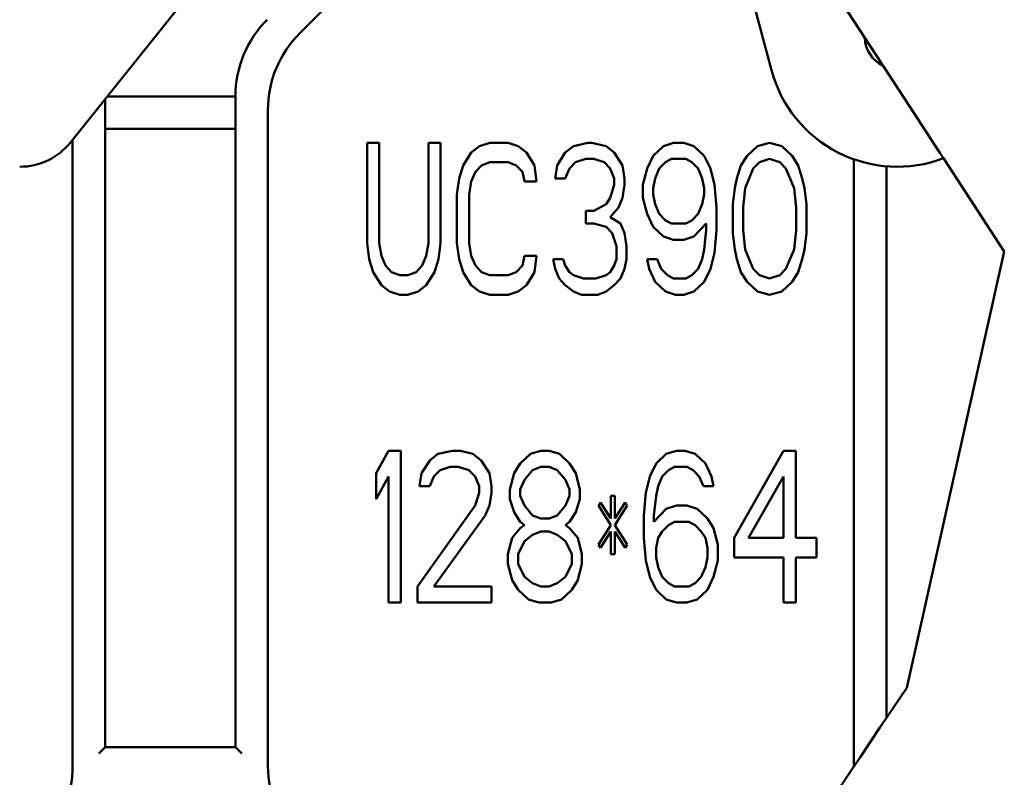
# Model space of a CAD drawing. Header units: millimetres. Extents: x 0 to 14369, y -869 to 2970.
# Tile 429 of 656: x 2639 to 2730, y 2360 to 2429. Entities that reach past the tile are written whole.
import ezdxf

# ---------------------------------------------------------------- set-up
doc = ezdxf.new("R2010")
doc.units = ezdxf.units.MM
doc.header["$LTSCALE"] = 10
doc.layers.add('Bruchlinie (ISO)', color=7, linetype='Continuous', lineweight=50)
doc.layers.add('Sichtbar (ISO)', color=7, linetype='Continuous', lineweight=50)

msp = doc.modelspace()

# ---------------------------------------------------------------- linework, layer by layer
at = {"layer": 'Bruchlinie (ISO)'}
for p, q in [((2710.658, 2437.186), (2716.785, 2427.81)), ((2716.785, 2427.81), (2718.288, 2425.51)), ((2716.785, 2427.81), (2718.288, 2425.51)), ((2718.288, 2425.51), (2718.475, 2425.224)), ((2718.288, 2425.51), (2718.475, 2425.224)), ((2718.475, 2425.224), (2720.846, 2421.596)), ((2720.846, 2421.596), (2723.711, 2417.211)), ((2724.042, 2416.705), (2729.647, 2408.127)), ((2724.042, 2416.705), (2729.647, 2408.127)), ((2729.647, 2408.127), (2720.652, 2367.924)), ((2729.647, 2408.127), (2720.652, 2367.924)), ((2720.652, 2367.924), (2718.783, 2365.135)), ((2720.652, 2367.924), (2718.783, 2365.135)), ((2718.183, 2364.24), (2718.783, 2365.135)), ((2718.183, 2364.24), (2718.783, 2365.135)), ((2718.183, 2364.24), (2716.383, 2361.554)), ((2718.183, 2364.24), (2716.383, 2361.554)), ((2715.802, 2360.687), (2716.383, 2361.554)), ((2715.802, 2360.687), (2716.383, 2361.554)), ((2715.783, 2360.659), (2707.424, 2348.186)), ((2715.783, 2360.659), (2707.424, 2348.186)), ((2715.802, 2360.687), (2715.783, 2360.659)), ((2715.802, 2360.687), (2715.783, 2360.659))]:
    msp.add_line(p, q, dxfattribs=at)
msp.add_rational_spline([(2723.711, 2417.211), (2723.872, 2416.964), (2724.042, 2416.705)], [1.00000000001, 1.0003341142, 1], degree=2, dxfattribs=at)
at = {"layer": 'Sichtbar (ISO)'}
for p, q in [((2643.582, 2418.172), (2666.78, 2447.169)), ((2702.79, 2444.977), (2708.192, 2424.818)), ((2664.712, 2428.231), (2680.854, 2444.373)), ((2680.854, 2444.373), (2664.712, 2428.231)), ((2646.783, 2362.444), (2646.783, 2422.174)), ((2646.783, 2422.174), (2646.783, 2362.444)), ((2658.783, 2422.403), (2646.966, 2422.403)), ((2646.966, 2422.403), (2658.783, 2422.403)), ((2658.783, 2422.403), (2658.783, 2362.444)), ((2658.783, 2362.444), (2658.783, 2422.403)), ((2661.783, 2360.687), (2661.783, 2421.16)), ((2661.783, 2421.16), (2661.783, 2360.687)), ((2646.783, 2419.403), (2658.783, 2419.403)), ((2658.783, 2419.403), (2646.783, 2419.403)), ((2643.783, 2418.424), (2643.783, 2360.687)), ((2643.783, 2418.424), (2643.783, 2360.687)), ((2670.918, 2418.131), (2670.918, 2408.897)), ((2672.048, 2418.131), (2670.918, 2418.131)), ((2670.918, 2408.897), (2670.918, 2418.131)), ((2670.918, 2418.131), (2672.048, 2418.131)), ((2672.048, 2408.897), (2672.048, 2418.131)), ((2672.048, 2418.131), (2672.048, 2408.897)), ((2676.567, 2418.131), (2676.567, 2408.897)), ((2677.697, 2418.131), (2676.567, 2418.131)), ((2676.567, 2408.897), (2676.567, 2418.131)), ((2676.567, 2418.131), (2677.697, 2418.131)), ((2677.697, 2408.897), (2677.697, 2418.131)), ((2677.697, 2418.131), (2677.697, 2408.897)), ((2681.275, 2417.833), (2680.522, 2417.238)), ((2680.522, 2417.238), (2681.275, 2417.833)), ((2682.217, 2418.131), (2681.275, 2417.833)), ((2681.275, 2417.833), (2682.217, 2418.131)), ((2683.912, 2418.131), (2682.217, 2418.131)), ((2682.217, 2418.131), (2683.912, 2418.131)), ((2684.853, 2417.833), (2683.912, 2418.131)), ((2683.912, 2418.131), (2684.853, 2417.833)), ((2685.606, 2417.238), (2684.853, 2417.833)), ((2684.853, 2417.833), (2685.606, 2417.238)), ((2689.938, 2417.833), (2689.184, 2417.238)), ((2689.184, 2417.238), (2689.938, 2417.833)), ((2691.256, 2418.131), (2689.938, 2417.833)), ((2689.938, 2417.833), (2691.256, 2418.131)), ((2691.633, 2418.131), (2691.256, 2418.131)), ((2691.256, 2418.131), (2691.633, 2418.131)), ((2692.951, 2417.833), (2691.633, 2418.131)), ((2691.633, 2418.131), (2692.951, 2417.833)), ((2693.704, 2417.238), (2692.951, 2417.833)), ((2692.951, 2417.833), (2693.704, 2417.238)), ((2698.224, 2417.833), (2697.282, 2416.94)), ((2697.282, 2416.94), (2698.224, 2417.833)), ((2699.165, 2418.131), (2698.224, 2417.833)), ((2698.224, 2417.833), (2699.165, 2418.131)), ((2700.107, 2418.131), (2699.165, 2418.131)), ((2699.165, 2418.131), (2700.107, 2418.131)), ((2701.048, 2417.833), (2700.107, 2418.131)), ((2700.107, 2418.131), (2701.048, 2417.833)), ((2701.99, 2416.94), (2701.048, 2417.833)), ((2701.048, 2417.833), (2701.99, 2416.94)), ((2706.886, 2417.833), (2705.945, 2416.94)), ((2705.945, 2416.94), (2706.886, 2417.833)), ((2708.016, 2418.131), (2706.886, 2417.833)), ((2706.886, 2417.833), (2708.016, 2418.131)), ((2709.146, 2417.833), (2708.016, 2418.131)), ((2708.016, 2418.131), (2709.146, 2417.833)), ((2710.088, 2416.94), (2709.146, 2417.833)), ((2709.146, 2417.833), (2710.088, 2416.94)), ((2680.522, 2417.238), (2679.769, 2416.046)), ((2679.769, 2416.046), (2680.522, 2417.238)), ((2686.36, 2416.046), (2685.606, 2417.238)), ((2685.606, 2417.238), (2686.36, 2416.046)), ((2689.184, 2417.238), (2688.431, 2416.046)), ((2688.431, 2416.046), (2689.184, 2417.238)), ((2690.126, 2416.344), (2691.068, 2416.642)), ((2691.068, 2416.642), (2690.126, 2416.344)), ((2691.068, 2416.642), (2691.821, 2416.642)), ((2691.821, 2416.642), (2691.068, 2416.642)), ((2691.821, 2416.642), (2692.762, 2416.344)), ((2692.762, 2416.344), (2691.821, 2416.642)), ((2694.457, 2416.046), (2693.704, 2417.238)), ((2693.704, 2417.238), (2694.457, 2416.046)), ((2697.282, 2416.94), (2696.717, 2415.748)), ((2696.717, 2415.748), (2697.282, 2416.94)), ((2698.412, 2416.344), (2698.977, 2416.642)), ((2698.977, 2416.642), (2698.412, 2416.344)), ((2698.977, 2416.642), (2700.295, 2416.642)), ((2700.295, 2416.642), (2698.977, 2416.642)), ((2700.295, 2416.642), (2700.86, 2416.344)), ((2700.86, 2416.344), (2700.295, 2416.642)), ((2702.555, 2415.748), (2701.99, 2416.94)), ((2701.99, 2416.94), (2702.555, 2415.748)), ((2705.945, 2416.94), (2705.38, 2416.046)), ((2705.38, 2416.046), (2705.945, 2416.94)), ((2707.074, 2416.344), (2708.016, 2416.642)), ((2708.016, 2416.642), (2707.074, 2416.344)), ((2708.016, 2416.642), (2708.958, 2416.344)), ((2708.958, 2416.344), (2708.016, 2416.642)), ((2710.652, 2416.046), (2710.088, 2416.94)), ((2710.088, 2416.94), (2710.652, 2416.046)), ((2715.783, 2416.61), (2715.783, 2360.687)), ((2715.783, 2360.687), (2715.783, 2416.61)), ((2679.769, 2416.046), (2679.392, 2414.855)), ((2679.392, 2414.855), (2679.769, 2416.046)), ((2680.899, 2415.45), (2681.464, 2416.046)), ((2681.464, 2416.046), (2680.899, 2415.45)), ((2681.464, 2416.046), (2682.217, 2416.344)), ((2682.217, 2416.344), (2681.464, 2416.046)), ((2682.217, 2416.344), (2683.912, 2416.344)), ((2683.912, 2416.344), (2682.217, 2416.344)), ((2683.912, 2416.344), (2684.665, 2416.046)), ((2684.665, 2416.046), (2683.912, 2416.344)), ((2684.665, 2416.046), (2685.23, 2415.45)), ((2685.23, 2415.45), (2684.665, 2416.046)), ((2686.548, 2414.557), (2686.36, 2416.046)), ((2686.36, 2416.046), (2686.548, 2414.557)), ((2688.431, 2416.046), (2688.243, 2414.855)), ((2688.243, 2414.855), (2688.431, 2416.046)), ((2689.184, 2414.855), (2689.561, 2415.748)), ((2689.561, 2415.748), (2689.184, 2414.855)), ((2689.561, 2415.748), (2690.126, 2416.344)), ((2690.126, 2416.344), (2689.561, 2415.748)), ((2692.762, 2416.344), (2693.327, 2415.748)), ((2693.327, 2415.748), (2692.762, 2416.344)), ((2693.327, 2415.748), (2693.704, 2414.855)), ((2693.704, 2414.855), (2693.327, 2415.748)), ((2694.646, 2414.855), (2694.457, 2416.046)), ((2694.457, 2416.046), (2694.646, 2414.855)), ((2696.717, 2415.748), (2696.34, 2414.259)), ((2696.34, 2414.259), (2696.717, 2415.748)), ((2697.47, 2414.855), (2697.847, 2415.748)), ((2697.847, 2415.748), (2697.47, 2414.855)), ((2697.847, 2415.748), (2698.412, 2416.344)), ((2698.412, 2416.344), (2697.847, 2415.748)), ((2700.86, 2416.344), (2701.425, 2415.748)), ((2701.425, 2415.748), (2700.86, 2416.344)), ((2701.425, 2415.748), (2701.802, 2414.855)), ((2701.802, 2414.855), (2701.425, 2415.748)), ((2702.932, 2414.259), (2702.555, 2415.748)), ((2702.555, 2415.748), (2702.932, 2414.259)), ((2705.38, 2416.046), (2705.003, 2414.855)), ((2705.003, 2414.855), (2705.38, 2416.046)), ((2705.756, 2413.961), (2706.51, 2415.748)), ((2706.51, 2415.748), (2705.756, 2413.961)), ((2706.51, 2415.748), (2707.074, 2416.344)), ((2707.074, 2416.344), (2706.51, 2415.748)), ((2708.958, 2416.344), (2709.523, 2415.748)), ((2709.523, 2415.748), (2708.958, 2416.344)), ((2709.523, 2415.748), (2710.276, 2413.961)), ((2710.276, 2413.961), (2709.523, 2415.748)), ((2711.029, 2414.855), (2710.652, 2416.046)), ((2710.652, 2416.046), (2711.029, 2414.855)), ((2718.783, 2365.135), (2718.783, 2415.965)), ((2718.783, 2415.965), (2718.783, 2365.135)), ((2679.392, 2414.855), (2679.204, 2413.365)), ((2679.204, 2413.365), (2679.392, 2414.855)), ((2680.522, 2414.557), (2680.899, 2415.45)), ((2680.899, 2415.45), (2680.522, 2414.557)), ((2685.23, 2415.45), (2685.418, 2414.557)), ((2685.418, 2414.557), (2685.23, 2415.45)), ((2688.243, 2414.855), (2689.184, 2414.855)), ((2689.184, 2414.855), (2688.243, 2414.855)), ((2693.704, 2414.855), (2693.704, 2414.259)), ((2693.704, 2414.259), (2693.704, 2414.855)), ((2694.646, 2414.259), (2694.646, 2414.855)), ((2694.646, 2414.855), (2694.646, 2414.259)), ((2697.282, 2413.961), (2697.47, 2414.855)), ((2697.47, 2414.855), (2697.282, 2413.961)), ((2701.802, 2414.855), (2701.99, 2413.961)), ((2701.99, 2413.961), (2701.802, 2414.855)), ((2705.003, 2414.855), (2704.815, 2413.961)), ((2704.815, 2413.961), (2705.003, 2414.855)), ((2711.217, 2413.961), (2711.029, 2414.855)), ((2711.029, 2414.855), (2711.217, 2413.961)), ((2680.334, 2413.365), (2680.522, 2414.557)), ((2680.522, 2414.557), (2680.334, 2413.365)), ((2685.418, 2414.557), (2686.548, 2414.557)), ((2686.548, 2414.557), (2685.418, 2414.557)), ((2693.704, 2414.259), (2693.327, 2413.067)), ((2693.327, 2413.067), (2693.704, 2414.259)), ((2694.457, 2413.067), (2694.646, 2414.259)), ((2694.646, 2414.259), (2694.457, 2413.067)), ((2696.34, 2414.259), (2696.34, 2413.067)), ((2696.34, 2413.067), (2696.34, 2414.259)), ((2697.282, 2413.365), (2697.282, 2413.961)), ((2697.282, 2413.961), (2697.282, 2413.365)), ((2701.99, 2413.961), (2701.99, 2413.365)), ((2701.99, 2413.365), (2701.99, 2413.961)), ((2703.12, 2412.174), (2702.932, 2414.259)), ((2702.932, 2414.259), (2703.12, 2412.174)), ((2704.815, 2413.961), (2704.626, 2412.472)), ((2704.626, 2412.472), (2704.815, 2413.961)), ((2705.568, 2412.174), (2705.756, 2413.961)), ((2705.756, 2413.961), (2705.568, 2412.174)), ((2710.276, 2413.961), (2710.464, 2412.174)), ((2710.464, 2412.174), (2710.276, 2413.961)), ((2711.406, 2412.472), (2711.217, 2413.961)), ((2711.217, 2413.961), (2711.406, 2412.472)), ((2679.204, 2413.365), (2679.204, 2408.897)), ((2679.204, 2408.897), (2679.204, 2413.365)), ((2680.334, 2408.897), (2680.334, 2413.365)), ((2680.334, 2413.365), (2680.334, 2408.897)), ((2693.327, 2413.067), (2692.951, 2412.472)), ((2692.951, 2412.472), (2693.327, 2413.067)), ((2694.081, 2412.174), (2694.457, 2413.067)), ((2694.457, 2413.067), (2694.081, 2412.174)), ((2696.34, 2413.067), (2696.717, 2411.578)), ((2696.717, 2411.578), (2696.34, 2413.067)), ((2697.47, 2412.472), (2697.282, 2413.365)), ((2697.282, 2413.365), (2697.47, 2412.472)), ((2701.99, 2413.365), (2701.802, 2412.472)), ((2701.802, 2412.472), (2701.99, 2413.365)), ((2692.951, 2412.472), (2691.821, 2411.876)), ((2691.821, 2411.876), (2692.951, 2412.472)), ((2693.327, 2411.28), (2694.081, 2412.174)), ((2694.081, 2412.174), (2693.327, 2411.28)), ((2697.847, 2411.578), (2697.47, 2412.472)), ((2697.47, 2412.472), (2697.847, 2411.578)), ((2701.802, 2412.472), (2701.425, 2411.578)), ((2701.425, 2411.578), (2701.802, 2412.472)), ((2703.12, 2410.089), (2703.12, 2412.174)), ((2703.12, 2412.174), (2703.12, 2410.089)), ((2704.626, 2412.472), (2704.626, 2409.791)), ((2704.626, 2409.791), (2704.626, 2412.472)), ((2705.568, 2410.089), (2705.568, 2412.174)), ((2705.568, 2412.174), (2705.568, 2410.089)), ((2710.464, 2412.174), (2710.464, 2410.089)), ((2710.464, 2410.089), (2710.464, 2412.174)), ((2711.406, 2409.791), (2711.406, 2412.472)), ((2711.406, 2412.472), (2711.406, 2409.791)), ((2691.821, 2411.876), (2691.068, 2411.876)), ((2691.068, 2411.876), (2691.068, 2410.685)), ((2691.068, 2410.685), (2691.068, 2411.876)), ((2691.068, 2411.876), (2691.821, 2411.876)), ((2694.269, 2410.685), (2693.327, 2411.28)), ((2693.327, 2411.28), (2694.269, 2410.685)), ((2696.717, 2411.578), (2697.282, 2410.387)), ((2697.282, 2410.387), (2696.717, 2411.578)), ((2698.412, 2410.982), (2697.847, 2411.578)), ((2697.847, 2411.578), (2698.412, 2410.982)), ((2701.425, 2411.578), (2700.86, 2410.982)), ((2700.86, 2410.982), (2701.425, 2411.578)), ((2691.068, 2410.685), (2691.821, 2410.685)), ((2691.821, 2410.685), (2691.068, 2410.685)), ((2691.821, 2410.685), (2692.951, 2410.387)), ((2692.951, 2410.387), (2691.821, 2410.685)), ((2692.951, 2410.387), (2693.516, 2409.791)), ((2693.516, 2409.791), (2692.951, 2410.387)), ((2694.646, 2409.791), (2694.269, 2410.685)), ((2694.269, 2410.685), (2694.646, 2409.791)), ((2697.282, 2410.387), (2698.224, 2409.493)), ((2698.224, 2409.493), (2697.282, 2410.387)), ((2698.977, 2410.685), (2698.412, 2410.982)), ((2698.412, 2410.982), (2698.977, 2410.685)), ((2700.295, 2410.685), (2698.977, 2410.685)), ((2698.977, 2410.685), (2700.295, 2410.685)), ((2700.86, 2410.982), (2700.295, 2410.685)), ((2700.295, 2410.685), (2700.86, 2410.982)), ((2701.048, 2409.493), (2702.178, 2410.685)), ((2702.178, 2410.685), (2701.048, 2409.493)), ((2702.178, 2410.685), (2702.178, 2410.089)), ((2702.178, 2410.089), (2702.178, 2410.685)), ((2693.516, 2409.791), (2693.892, 2408.599)), ((2693.892, 2408.599), (2693.516, 2409.791)), ((2694.834, 2408.599), (2694.646, 2409.791)), ((2694.646, 2409.791), (2694.834, 2408.599)), ((2698.224, 2409.493), (2699.165, 2409.195)), ((2699.165, 2409.195), (2698.224, 2409.493)), ((2700.107, 2409.195), (2701.048, 2409.493)), ((2701.048, 2409.493), (2700.107, 2409.195)), ((2702.178, 2410.089), (2701.99, 2408.302)), ((2701.99, 2408.302), (2702.178, 2410.089)), ((2702.932, 2408.004), (2703.12, 2410.089)), ((2703.12, 2410.089), (2702.932, 2408.004)), ((2704.626, 2409.791), (2704.815, 2408.302)), ((2704.815, 2408.302), (2704.626, 2409.791)), ((2705.756, 2408.302), (2705.568, 2410.089)), ((2705.568, 2410.089), (2705.756, 2408.302)), ((2710.464, 2410.089), (2710.276, 2408.302)), ((2710.276, 2408.302), (2710.464, 2410.089)), ((2711.217, 2408.302), (2711.406, 2409.791)), ((2711.406, 2409.791), (2711.217, 2408.302)), ((2670.918, 2408.897), (2671.106, 2407.408)), ((2671.106, 2407.408), (2670.918, 2408.897)), ((2672.236, 2407.706), (2672.048, 2408.897)), ((2672.048, 2408.897), (2672.236, 2407.706)), ((2676.567, 2408.897), (2676.379, 2407.706)), ((2676.379, 2407.706), (2676.567, 2408.897)), ((2677.509, 2407.408), (2677.697, 2408.897)), ((2677.697, 2408.897), (2677.509, 2407.408)), ((2679.204, 2408.897), (2679.392, 2407.408)), ((2679.392, 2407.408), (2679.204, 2408.897)), ((2680.522, 2407.706), (2680.334, 2408.897)), ((2680.334, 2408.897), (2680.522, 2407.706)), ((2693.892, 2408.599), (2693.892, 2407.408)), ((2693.892, 2407.408), (2693.892, 2408.599)), ((2694.834, 2407.408), (2694.834, 2408.599)), ((2694.834, 2408.599), (2694.834, 2407.408)), ((2699.165, 2409.195), (2700.107, 2409.195)), ((2700.107, 2409.195), (2699.165, 2409.195)), ((2672.613, 2406.812), (2672.236, 2407.706)), ((2672.236, 2407.706), (2672.613, 2406.812)), ((2676.379, 2407.706), (2676.002, 2406.812)), ((2676.002, 2406.812), (2676.379, 2407.706)), ((2680.899, 2406.812), (2680.522, 2407.706)), ((2680.522, 2407.706), (2680.899, 2406.812)), ((2685.418, 2407.706), (2685.23, 2406.812)), ((2685.23, 2406.812), (2685.418, 2407.706)), ((2686.548, 2407.706), (2685.418, 2407.706)), ((2685.418, 2407.706), (2686.548, 2407.706)), ((2686.36, 2406.216), (2686.548, 2407.706)), ((2686.548, 2407.706), (2686.36, 2406.216)), ((2701.99, 2408.302), (2701.802, 2407.408)), ((2701.802, 2407.408), (2701.99, 2408.302)), ((2702.555, 2406.514), (2702.932, 2408.004)), ((2702.932, 2408.004), (2702.555, 2406.514)), ((2704.815, 2408.302), (2705.003, 2407.408)), ((2705.003, 2407.408), (2704.815, 2408.302)), ((2706.51, 2406.514), (2705.756, 2408.302)), ((2705.756, 2408.302), (2706.51, 2406.514)), ((2710.276, 2408.302), (2709.523, 2406.514)), ((2709.523, 2406.514), (2710.276, 2408.302)), ((2711.029, 2407.408), (2711.217, 2408.302)), ((2711.217, 2408.302), (2711.029, 2407.408)), ((2671.106, 2407.408), (2671.483, 2406.216)), ((2671.483, 2406.216), (2671.106, 2407.408)), ((2673.178, 2406.216), (2672.613, 2406.812)), ((2672.613, 2406.812), (2673.178, 2406.216)), ((2676.002, 2406.812), (2675.437, 2406.216)), ((2675.437, 2406.216), (2676.002, 2406.812)), ((2677.132, 2406.216), (2677.509, 2407.408)), ((2677.509, 2407.408), (2677.132, 2406.216)), ((2679.392, 2407.408), (2679.769, 2406.216)), ((2679.769, 2406.216), (2679.392, 2407.408)), ((2681.464, 2406.216), (2680.899, 2406.812)), ((2680.899, 2406.812), (2681.464, 2406.216)), ((2685.23, 2406.812), (2684.665, 2406.216)), ((2684.665, 2406.216), (2685.23, 2406.812)), ((2688.996, 2407.408), (2688.055, 2407.408)), ((2688.055, 2407.408), (2688.243, 2406.514)), ((2688.243, 2406.514), (2688.055, 2407.408)), ((2688.055, 2407.408), (2688.996, 2407.408)), ((2689.184, 2406.812), (2688.996, 2407.408)), ((2688.996, 2407.408), (2689.184, 2406.812)), ((2689.561, 2406.216), (2689.184, 2406.812)), ((2689.184, 2406.812), (2689.561, 2406.216)), ((2693.704, 2406.812), (2693.327, 2406.216)), ((2693.327, 2406.216), (2693.704, 2406.812)), ((2693.892, 2407.408), (2693.704, 2406.812)), ((2693.704, 2406.812), (2693.892, 2407.408)), ((2694.646, 2406.514), (2694.834, 2407.408)), ((2694.834, 2407.408), (2694.646, 2406.514)), ((2696.717, 2407.408), (2696.905, 2406.514)), ((2697.659, 2407.408), (2696.717, 2407.408)), ((2696.905, 2406.514), (2696.717, 2407.408)), ((2696.717, 2407.408), (2697.659, 2407.408)), ((2698.035, 2406.514), (2697.659, 2407.408)), ((2697.659, 2407.408), (2698.035, 2406.514)), ((2701.802, 2407.408), (2701.425, 2406.514)), ((2701.425, 2406.514), (2701.802, 2407.408)), ((2705.003, 2407.408), (2705.38, 2406.216)), ((2705.38, 2406.216), (2705.003, 2407.408)), ((2710.652, 2406.216), (2711.029, 2407.408)), ((2711.029, 2407.408), (2710.652, 2406.216)), ((2671.483, 2406.216), (2672.236, 2405.025)), ((2672.236, 2405.025), (2671.483, 2406.216)), ((2673.931, 2405.919), (2673.178, 2406.216)), ((2673.178, 2406.216), (2673.931, 2405.919)), ((2674.684, 2405.919), (2673.931, 2405.919)), ((2673.931, 2405.919), (2674.684, 2405.919)), ((2675.437, 2406.216), (2674.684, 2405.919)), ((2674.684, 2405.919), (2675.437, 2406.216)), ((2676.379, 2405.025), (2677.132, 2406.216)), ((2677.132, 2406.216), (2676.379, 2405.025)), ((2679.769, 2406.216), (2680.522, 2405.025)), ((2680.522, 2405.025), (2679.769, 2406.216)), ((2682.217, 2405.919), (2681.464, 2406.216)), ((2681.464, 2406.216), (2682.217, 2405.919)), ((2683.912, 2405.919), (2682.217, 2405.919)), ((2682.217, 2405.919), (2683.912, 2405.919)), ((2684.665, 2406.216), (2683.912, 2405.919)), ((2683.912, 2405.919), (2684.665, 2406.216)), ((2685.606, 2405.025), (2686.36, 2406.216)), ((2686.36, 2406.216), (2685.606, 2405.025)), ((2688.243, 2406.514), (2688.62, 2405.621)), ((2688.62, 2405.621), (2688.243, 2406.514)), ((2688.62, 2405.621), (2689.184, 2405.025)), ((2689.184, 2405.025), (2688.62, 2405.621)), ((2689.938, 2405.919), (2689.561, 2406.216)), ((2689.561, 2406.216), (2689.938, 2405.919)), ((2690.879, 2405.621), (2689.938, 2405.919)), ((2689.938, 2405.919), (2690.879, 2405.621)), ((2692.009, 2405.621), (2690.879, 2405.621)), ((2690.879, 2405.621), (2692.009, 2405.621)), ((2692.951, 2405.919), (2692.009, 2405.621)), ((2692.009, 2405.621), (2692.951, 2405.919)), ((2693.327, 2406.216), (2692.951, 2405.919)), ((2692.951, 2405.919), (2693.327, 2406.216)), ((2693.704, 2405.025), (2694.269, 2405.621)), ((2694.269, 2405.621), (2693.704, 2405.025)), ((2694.269, 2405.621), (2694.646, 2406.514)), ((2694.646, 2406.514), (2694.269, 2405.621)), ((2696.905, 2406.514), (2697.47, 2405.323)), ((2697.47, 2405.323), (2696.905, 2406.514)), ((2698.6, 2405.919), (2698.035, 2406.514)), ((2698.035, 2406.514), (2698.6, 2405.919)), ((2699.165, 2405.621), (2698.6, 2405.919)), ((2698.6, 2405.919), (2699.165, 2405.621)), ((2700.295, 2405.621), (2699.165, 2405.621)), ((2699.165, 2405.621), (2700.295, 2405.621)), ((2700.86, 2405.919), (2700.295, 2405.621)), ((2700.295, 2405.621), (2700.86, 2405.919)), ((2701.425, 2406.514), (2700.86, 2405.919)), ((2700.86, 2405.919), (2701.425, 2406.514)), ((2701.99, 2405.323), (2702.555, 2406.514)), ((2702.555, 2406.514), (2701.99, 2405.323)), ((2705.38, 2406.216), (2705.945, 2405.323)), ((2705.945, 2405.323), (2705.38, 2406.216)), ((2707.074, 2405.919), (2706.51, 2406.514)), ((2706.51, 2406.514), (2707.074, 2405.919)), ((2708.016, 2405.621), (2707.074, 2405.919)), ((2707.074, 2405.919), (2708.016, 2405.621)), ((2708.958, 2405.919), (2708.016, 2405.621)), ((2708.016, 2405.621), (2708.958, 2405.919)), ((2709.523, 2406.514), (2708.958, 2405.919)), ((2708.958, 2405.919), (2709.523, 2406.514)), ((2710.088, 2405.323), (2710.652, 2406.216)), ((2710.652, 2406.216), (2710.088, 2405.323)), ((2672.236, 2405.025), (2672.989, 2404.429)), ((2672.989, 2404.429), (2672.236, 2405.025)), ((2675.626, 2404.429), (2676.379, 2405.025)), ((2676.379, 2405.025), (2675.626, 2404.429)), ((2680.522, 2405.025), (2681.275, 2404.429)), ((2681.275, 2404.429), (2680.522, 2405.025)), ((2684.853, 2404.429), (2685.606, 2405.025)), ((2685.606, 2405.025), (2684.853, 2404.429)), ((2689.184, 2405.025), (2689.938, 2404.429)), ((2689.938, 2404.429), (2689.184, 2405.025)), ((2692.951, 2404.429), (2693.704, 2405.025)), ((2693.704, 2405.025), (2692.951, 2404.429)), ((2697.47, 2405.323), (2698.412, 2404.429)), ((2698.412, 2404.429), (2697.47, 2405.323)), ((2701.048, 2404.429), (2701.99, 2405.323)), ((2701.99, 2405.323), (2701.048, 2404.429)), ((2705.945, 2405.323), (2706.886, 2404.429)), ((2706.886, 2404.429), (2705.945, 2405.323)), ((2709.146, 2404.429), (2710.088, 2405.323)), ((2710.088, 2405.323), (2709.146, 2404.429)), ((2672.989, 2404.429), (2673.931, 2404.131)), ((2673.931, 2404.131), (2672.989, 2404.429)), ((2673.931, 2404.131), (2674.684, 2404.131)), ((2674.684, 2404.131), (2673.931, 2404.131)), ((2674.684, 2404.131), (2675.626, 2404.429)), ((2675.626, 2404.429), (2674.684, 2404.131)), ((2681.275, 2404.429), (2682.217, 2404.131)), ((2682.217, 2404.131), (2681.275, 2404.429)), ((2682.217, 2404.131), (2683.912, 2404.131)), ((2683.912, 2404.131), (2682.217, 2404.131)), ((2683.912, 2404.131), (2684.853, 2404.429)), ((2684.853, 2404.429), (2683.912, 2404.131)), ((2689.938, 2404.429), (2690.691, 2404.131)), ((2690.691, 2404.131), (2689.938, 2404.429)), ((2690.691, 2404.131), (2692.198, 2404.131)), ((2692.198, 2404.131), (2690.691, 2404.131)), ((2692.198, 2404.131), (2692.951, 2404.429)), ((2692.951, 2404.429), (2692.198, 2404.131)), ((2698.412, 2404.429), (2699.354, 2404.131)), ((2699.354, 2404.131), (2698.412, 2404.429)), ((2699.354, 2404.131), (2700.107, 2404.131)), ((2700.107, 2404.131), (2699.354, 2404.131)), ((2700.107, 2404.131), (2701.048, 2404.429)), ((2701.048, 2404.429), (2700.107, 2404.131)), ((2706.886, 2404.429), (2708.016, 2404.131)), ((2708.016, 2404.131), (2706.886, 2404.429)), ((2708.016, 2404.131), (2709.146, 2404.429)), ((2709.146, 2404.429), (2708.016, 2404.131)), ((2672.903, 2389.759), (2671.766, 2387.674)), ((2671.766, 2387.674), (2672.903, 2389.759)), ((2674.041, 2389.759), (2672.903, 2389.759)), ((2672.903, 2389.759), (2674.041, 2389.759)), ((2674.041, 2375.759), (2674.041, 2389.759)), ((2674.041, 2389.759), (2674.041, 2375.759)), ((2677.453, 2389.461), (2676.695, 2388.866)), ((2676.695, 2388.866), (2677.453, 2389.461)), ((2678.78, 2389.759), (2677.453, 2389.461)), ((2677.453, 2389.461), (2678.78, 2389.759)), ((2679.539, 2389.759), (2678.78, 2389.759)), ((2678.78, 2389.759), (2679.539, 2389.759)), ((2680.676, 2389.461), (2679.539, 2389.759)), ((2679.539, 2389.759), (2680.676, 2389.461)), ((2681.434, 2388.866), (2680.676, 2389.461)), ((2680.676, 2389.461), (2681.434, 2388.866)), ((2685.984, 2389.461), (2685.037, 2388.568)), ((2685.037, 2388.568), (2685.984, 2389.461)), ((2686.932, 2389.759), (2685.984, 2389.461)), ((2685.984, 2389.461), (2686.932, 2389.759)), ((2687.691, 2389.759), (2686.932, 2389.759)), ((2686.932, 2389.759), (2687.691, 2389.759)), ((2688.639, 2389.461), (2687.691, 2389.759)), ((2687.691, 2389.759), (2688.639, 2389.461)), ((2689.587, 2388.568), (2688.639, 2389.461)), ((2688.639, 2389.461), (2689.587, 2388.568)), ((2698.497, 2389.461), (2697.549, 2388.568)), ((2697.549, 2388.568), (2698.497, 2389.461)), ((2699.445, 2389.759), (2698.497, 2389.461)), ((2698.497, 2389.461), (2699.445, 2389.759)), ((2700.203, 2389.759), (2699.445, 2389.759)), ((2699.445, 2389.759), (2700.203, 2389.759)), ((2701.151, 2389.461), (2700.203, 2389.759)), ((2700.203, 2389.759), (2701.151, 2389.461)), ((2702.099, 2388.568), (2701.151, 2389.461)), ((2701.151, 2389.461), (2702.099, 2388.568)), ((2709.303, 2389.759), (2704.753, 2381.717)), ((2704.753, 2381.717), (2709.303, 2389.759)), ((2710.441, 2389.759), (2709.303, 2389.759)), ((2709.303, 2389.759), (2710.441, 2389.759)), ((2710.441, 2381.717), (2710.441, 2389.759)), ((2710.441, 2389.759), (2710.441, 2381.717)), ((2676.695, 2388.866), (2675.937, 2387.674)), ((2675.937, 2387.674), (2676.695, 2388.866)), ((2682.193, 2387.674), (2681.434, 2388.866)), ((2681.434, 2388.866), (2682.193, 2387.674)), ((2685.037, 2388.568), (2684.468, 2387.674)), ((2684.468, 2387.674), (2685.037, 2388.568)), ((2690.155, 2387.674), (2689.587, 2388.568)), ((2689.587, 2388.568), (2690.155, 2387.674)), ((2697.549, 2388.568), (2696.98, 2387.376)), ((2696.98, 2387.376), (2697.549, 2388.568)), ((2702.668, 2387.376), (2702.099, 2388.568)), ((2702.099, 2388.568), (2702.668, 2387.376)), ((2671.766, 2387.674), (2671.766, 2385.291)), ((2671.766, 2385.291), (2671.766, 2387.674)), ((2675.937, 2387.674), (2675.747, 2386.483)), ((2675.747, 2386.483), (2675.937, 2387.674)), ((2677.074, 2387.376), (2677.643, 2387.972)), ((2677.643, 2387.972), (2677.074, 2387.376)), ((2677.643, 2387.972), (2678.591, 2388.27)), ((2678.591, 2388.27), (2677.643, 2387.972)), ((2678.591, 2388.27), (2679.349, 2388.27)), ((2679.349, 2388.27), (2678.591, 2388.27)), ((2679.349, 2388.27), (2680.297, 2387.972)), ((2680.297, 2387.972), (2679.349, 2388.27)), ((2680.297, 2387.972), (2680.866, 2387.376)), ((2680.866, 2387.376), (2680.297, 2387.972)), ((2682.382, 2386.483), (2682.193, 2387.674)), ((2682.193, 2387.674), (2682.382, 2386.483)), ((2684.468, 2387.674), (2684.089, 2386.185)), ((2684.089, 2386.185), (2684.468, 2387.674)), ((2685.416, 2387.078), (2686.174, 2387.972)), ((2686.174, 2387.972), (2685.416, 2387.078)), ((2686.174, 2387.972), (2686.932, 2388.27)), ((2686.932, 2388.27), (2686.174, 2387.972)), ((2686.932, 2388.27), (2687.691, 2388.27)), ((2687.691, 2388.27), (2686.932, 2388.27)), ((2687.691, 2388.27), (2688.449, 2387.972)), ((2688.449, 2387.972), (2687.691, 2388.27)), ((2688.449, 2387.972), (2689.207, 2387.078)), ((2689.207, 2387.078), (2688.449, 2387.972)), ((2690.534, 2386.185), (2690.155, 2387.674)), ((2690.155, 2387.674), (2690.534, 2386.185)), ((2698.118, 2387.376), (2698.687, 2387.972)), ((2698.687, 2387.972), (2698.118, 2387.376)), ((2698.687, 2387.972), (2699.255, 2388.27)), ((2699.255, 2388.27), (2698.687, 2387.972)), ((2699.255, 2388.27), (2700.393, 2388.27)), ((2700.393, 2388.27), (2699.255, 2388.27)), ((2700.393, 2388.27), (2700.962, 2387.972)), ((2700.962, 2387.972), (2700.393, 2388.27)), ((2700.962, 2387.972), (2701.53, 2387.376)), ((2701.53, 2387.376), (2700.962, 2387.972)), ((2671.766, 2385.291), (2672.903, 2387.376)), ((2672.903, 2387.376), (2671.766, 2385.291)), ((2672.903, 2387.376), (2672.903, 2375.759)), ((2672.903, 2375.759), (2672.903, 2387.376)), ((2676.695, 2386.483), (2677.074, 2387.376)), ((2677.074, 2387.376), (2676.695, 2386.483)), ((2680.866, 2387.376), (2681.245, 2386.483)), ((2681.245, 2386.483), (2680.866, 2387.376)), ((2685.037, 2386.185), (2685.416, 2387.078)), ((2685.416, 2387.078), (2685.037, 2386.185)), ((2689.207, 2387.078), (2689.587, 2386.185)), ((2689.587, 2386.185), (2689.207, 2387.078)), ((2696.98, 2387.376), (2696.601, 2385.887)), ((2696.601, 2385.887), (2696.98, 2387.376)), ((2697.739, 2386.483), (2698.118, 2387.376)), ((2698.118, 2387.376), (2697.739, 2386.483)), ((2701.53, 2387.376), (2701.909, 2386.483)), ((2701.909, 2386.483), (2701.53, 2387.376)), ((2702.857, 2386.483), (2702.668, 2387.376)), ((2702.668, 2387.376), (2702.857, 2386.483)), ((2706.08, 2381.717), (2709.303, 2387.376)), ((2709.303, 2387.376), (2706.08, 2381.717)), ((2709.303, 2387.376), (2709.303, 2381.717)), ((2709.303, 2381.717), (2709.303, 2387.376)), ((2675.747, 2386.483), (2676.695, 2386.483)), ((2676.695, 2386.483), (2675.747, 2386.483)), ((2681.245, 2385.887), (2680.866, 2384.695)), ((2680.866, 2384.695), (2681.245, 2385.887)), ((2681.245, 2386.483), (2681.245, 2385.887)), ((2681.245, 2385.887), (2681.245, 2386.483)), ((2682.193, 2384.695), (2682.382, 2385.887)), ((2682.382, 2385.887), (2682.193, 2384.695)), ((2682.382, 2385.887), (2682.382, 2386.483)), ((2682.382, 2386.483), (2682.382, 2385.887)), ((2684.089, 2386.185), (2684.089, 2385.291)), ((2684.089, 2385.291), (2684.089, 2386.185)), ((2685.037, 2385.589), (2685.037, 2386.185)), ((2685.037, 2386.185), (2685.037, 2385.589)), ((2689.587, 2386.185), (2689.587, 2385.589)), ((2689.587, 2385.589), (2689.587, 2386.185)), ((2690.534, 2385.291), (2690.534, 2386.185)), ((2690.534, 2386.185), (2690.534, 2385.291)), ((2696.601, 2385.887), (2696.412, 2383.802)), ((2696.412, 2383.802), (2696.601, 2385.887)), ((2697.549, 2385.589), (2697.739, 2386.483)), ((2697.739, 2386.483), (2697.549, 2385.589)), ((2701.909, 2386.483), (2702.857, 2386.483)), ((2702.857, 2386.483), (2701.909, 2386.483)), ((2684.089, 2385.291), (2684.468, 2384.1)), ((2684.468, 2384.1), (2684.089, 2385.291)), ((2685.416, 2384.695), (2685.037, 2385.589)), ((2685.037, 2385.589), (2685.416, 2384.695)), ((2689.587, 2385.589), (2689.207, 2384.695)), ((2689.207, 2384.695), (2689.587, 2385.589)), ((2690.155, 2384.1), (2690.534, 2385.291)), ((2690.534, 2385.291), (2690.155, 2384.1)), ((2692.43, 2384.993), (2692.241, 2384.695)), ((2692.241, 2384.695), (2692.43, 2384.993)), ((2693.378, 2383.504), (2692.43, 2384.993)), ((2692.43, 2384.993), (2693.378, 2383.504)), ((2693.757, 2385.589), (2693.378, 2385.589)), ((2693.378, 2385.589), (2693.378, 2383.504)), ((2693.378, 2385.589), (2693.757, 2385.589)), ((2693.378, 2383.504), (2693.378, 2385.589)), ((2693.757, 2383.504), (2693.757, 2385.589)), ((2693.757, 2385.589), (2693.757, 2383.504)), ((2694.705, 2384.993), (2693.757, 2383.504)), ((2693.757, 2383.504), (2694.705, 2384.993)), ((2694.895, 2384.695), (2694.705, 2384.993)), ((2694.705, 2384.993), (2694.895, 2384.695)), ((2697.359, 2383.802), (2697.549, 2385.589)), ((2697.549, 2385.589), (2697.359, 2383.802)), ((2680.866, 2384.695), (2675.557, 2377.249)), ((2675.557, 2377.249), (2680.866, 2384.695)), ((2681.814, 2383.802), (2682.193, 2384.695)), ((2682.193, 2384.695), (2681.814, 2383.802)), ((2684.468, 2384.1), (2685.037, 2383.206)), ((2685.037, 2383.206), (2684.468, 2384.1)), ((2686.174, 2383.802), (2685.416, 2384.695)), ((2685.416, 2384.695), (2686.174, 2383.802)), ((2689.207, 2384.695), (2688.449, 2383.802)), ((2688.449, 2383.802), (2689.207, 2384.695)), ((2689.587, 2383.206), (2690.155, 2384.1)), ((2690.155, 2384.1), (2689.587, 2383.206)), ((2692.241, 2384.695), (2693.378, 2382.908)), ((2693.378, 2382.908), (2692.241, 2384.695)), ((2693.757, 2382.908), (2694.895, 2384.695)), ((2694.895, 2384.695), (2693.757, 2382.908)), ((2698.497, 2384.398), (2697.359, 2383.206)), ((2697.359, 2383.206), (2698.497, 2384.398)), ((2699.445, 2384.695), (2698.497, 2384.398)), ((2698.497, 2384.398), (2699.445, 2384.695)), ((2700.393, 2384.695), (2699.445, 2384.695)), ((2699.445, 2384.695), (2700.393, 2384.695)), ((2701.341, 2384.398), (2700.393, 2384.695)), ((2700.393, 2384.695), (2701.341, 2384.398)), ((2702.289, 2383.504), (2701.341, 2384.398)), ((2701.341, 2384.398), (2702.289, 2383.504)), ((2677.074, 2377.249), (2681.814, 2383.802)), ((2681.814, 2383.802), (2677.074, 2377.249)), ((2685.037, 2383.206), (2685.416, 2382.908)), ((2685.416, 2382.908), (2685.037, 2383.206)), ((2686.932, 2383.504), (2686.174, 2383.802)), ((2686.174, 2383.802), (2686.932, 2383.504)), ((2687.691, 2383.504), (2686.932, 2383.504)), ((2686.932, 2383.504), (2687.691, 2383.504)), ((2688.449, 2383.802), (2687.691, 2383.504)), ((2687.691, 2383.504), (2688.449, 2383.802)), ((2689.207, 2382.908), (2689.587, 2383.206)), ((2689.587, 2383.206), (2689.207, 2382.908)), ((2696.412, 2383.802), (2696.412, 2381.717)), ((2696.412, 2381.717), (2696.412, 2383.802)), ((2697.359, 2383.206), (2697.359, 2383.802)), ((2697.359, 2383.802), (2697.359, 2383.206)), ((2698.687, 2382.908), (2699.255, 2383.206)), ((2699.255, 2383.206), (2698.687, 2382.908)), ((2699.255, 2383.206), (2700.582, 2383.206)), ((2700.582, 2383.206), (2699.255, 2383.206)), ((2700.582, 2383.206), (2701.151, 2382.908)), ((2701.151, 2382.908), (2700.582, 2383.206)), ((2702.857, 2382.61), (2702.289, 2383.504)), ((2702.289, 2383.504), (2702.857, 2382.61)), ((2685.037, 2382.61), (2684.278, 2381.717)), ((2684.278, 2381.717), (2685.037, 2382.61)), ((2685.416, 2382.908), (2685.037, 2382.61)), ((2685.037, 2382.61), (2685.416, 2382.908)), ((2686.174, 2382.015), (2686.932, 2382.313)), ((2686.932, 2382.313), (2686.174, 2382.015)), ((2686.932, 2382.313), (2687.691, 2382.313)), ((2687.691, 2382.313), (2686.932, 2382.313)), ((2687.691, 2382.313), (2688.449, 2382.015)), ((2688.449, 2382.015), (2687.691, 2382.313)), ((2689.587, 2382.61), (2689.207, 2382.908)), ((2689.207, 2382.908), (2689.587, 2382.61)), ((2690.345, 2381.717), (2689.587, 2382.61)), ((2689.587, 2382.61), (2690.345, 2381.717)), ((2693.378, 2382.908), (2692.241, 2381.121)), ((2692.241, 2381.121), (2693.378, 2382.908)), ((2692.43, 2380.823), (2693.378, 2382.313)), ((2693.378, 2382.313), (2692.43, 2380.823)), ((2693.378, 2382.313), (2693.378, 2380.227)), ((2693.378, 2380.227), (2693.378, 2382.313)), ((2694.895, 2381.121), (2693.757, 2382.908)), ((2693.757, 2382.908), (2694.895, 2381.121)), ((2693.757, 2380.227), (2693.757, 2382.313)), ((2693.757, 2382.313), (2694.705, 2380.823)), ((2694.705, 2380.823), (2693.757, 2382.313)), ((2693.757, 2382.313), (2693.757, 2380.227)), ((2697.739, 2381.717), (2698.118, 2382.313)), ((2698.118, 2382.313), (2697.739, 2381.717)), ((2698.118, 2382.313), (2698.687, 2382.908)), ((2698.687, 2382.908), (2698.118, 2382.313)), ((2701.151, 2382.908), (2701.72, 2382.313)), ((2701.72, 2382.313), (2701.151, 2382.908)), ((2701.72, 2382.313), (2702.099, 2381.717)), ((2702.099, 2381.717), (2701.72, 2382.313)), ((2703.237, 2381.121), (2702.857, 2382.61)), ((2702.857, 2382.61), (2703.237, 2381.121)), ((2684.278, 2381.717), (2683.899, 2380.227)), ((2683.899, 2380.227), (2684.278, 2381.717)), ((2684.847, 2380.227), (2685.416, 2381.419)), ((2685.416, 2381.419), (2684.847, 2380.227)), ((2685.416, 2381.419), (2686.174, 2382.015)), ((2686.174, 2382.015), (2685.416, 2381.419)), ((2688.449, 2382.015), (2689.207, 2381.419)), ((2689.207, 2381.419), (2688.449, 2382.015)), ((2689.207, 2381.419), (2689.776, 2380.227)), ((2689.776, 2380.227), (2689.207, 2381.419)), ((2690.724, 2380.227), (2690.345, 2381.717)), ((2690.345, 2381.717), (2690.724, 2380.227)), ((2692.241, 2381.121), (2692.43, 2380.823)), ((2692.43, 2380.823), (2692.241, 2381.121)), ((2694.705, 2380.823), (2694.895, 2381.121)), ((2694.895, 2381.121), (2694.705, 2380.823)), ((2696.412, 2381.717), (2696.601, 2379.632)), ((2696.601, 2379.632), (2696.412, 2381.717)), ((2697.549, 2380.823), (2697.739, 2381.717)), ((2697.739, 2381.717), (2697.549, 2380.823)), ((2702.099, 2381.717), (2702.289, 2380.823)), ((2702.289, 2380.823), (2702.099, 2381.717)), ((2703.237, 2379.632), (2703.237, 2381.121)), ((2703.237, 2381.121), (2703.237, 2379.632)), ((2704.753, 2381.717), (2704.753, 2379.93)), ((2704.753, 2379.93), (2704.753, 2381.717)), ((2709.303, 2381.717), (2706.08, 2381.717)), ((2706.08, 2381.717), (2709.303, 2381.717)), ((2712.337, 2381.717), (2710.441, 2381.717)), ((2710.441, 2381.717), (2712.337, 2381.717)), ((2712.337, 2379.93), (2712.337, 2381.717)), ((2712.337, 2381.717), (2712.337, 2379.93)), ((2683.899, 2380.227), (2683.899, 2379.334)), ((2683.899, 2379.334), (2683.899, 2380.227)), ((2684.847, 2379.334), (2684.847, 2380.227)), ((2684.847, 2380.227), (2684.847, 2379.334)), ((2689.776, 2380.227), (2689.776, 2379.334)), ((2689.776, 2379.334), (2689.776, 2380.227)), ((2690.724, 2379.334), (2690.724, 2380.227)), ((2690.724, 2380.227), (2690.724, 2379.334)), ((2693.378, 2380.227), (2693.757, 2380.227)), ((2693.757, 2380.227), (2693.378, 2380.227)), ((2697.549, 2379.93), (2697.549, 2380.823)), ((2697.549, 2380.823), (2697.549, 2379.93)), ((2702.289, 2380.823), (2702.289, 2379.93)), ((2702.289, 2379.93), (2702.289, 2380.823)), ((2683.899, 2379.334), (2684.278, 2377.844)), ((2684.278, 2377.844), (2683.899, 2379.334)), ((2685.416, 2378.142), (2684.847, 2379.334)), ((2684.847, 2379.334), (2685.416, 2378.142)), ((2689.776, 2379.334), (2689.207, 2378.142)), ((2689.207, 2378.142), (2689.776, 2379.334)), ((2690.345, 2377.844), (2690.724, 2379.334)), ((2690.724, 2379.334), (2690.345, 2377.844)), ((2696.601, 2379.632), (2696.98, 2378.142)), ((2696.98, 2378.142), (2696.601, 2379.632)), ((2697.739, 2379.036), (2697.549, 2379.93)), ((2697.549, 2379.93), (2697.739, 2379.036)), ((2702.289, 2379.93), (2702.099, 2379.036)), ((2702.099, 2379.036), (2702.289, 2379.93)), ((2702.857, 2378.142), (2703.237, 2379.632)), ((2703.237, 2379.632), (2702.857, 2378.142)), ((2704.753, 2379.93), (2709.303, 2379.93)), ((2709.303, 2379.93), (2704.753, 2379.93)), ((2709.303, 2379.93), (2709.303, 2375.759)), ((2709.303, 2375.759), (2709.303, 2379.93)), ((2710.441, 2375.759), (2710.441, 2379.93)), ((2710.441, 2379.93), (2712.337, 2379.93)), ((2712.337, 2379.93), (2710.441, 2379.93)), ((2710.441, 2379.93), (2710.441, 2375.759)), ((2698.118, 2378.142), (2697.739, 2379.036)), ((2697.739, 2379.036), (2698.118, 2378.142)), ((2702.099, 2379.036), (2701.72, 2378.142)), ((2701.72, 2378.142), (2702.099, 2379.036)), ((2684.278, 2377.844), (2684.847, 2376.951)), ((2684.847, 2376.951), (2684.278, 2377.844)), ((2686.174, 2377.547), (2685.416, 2378.142)), ((2685.416, 2378.142), (2686.174, 2377.547)), ((2686.932, 2377.249), (2686.174, 2377.547)), ((2686.174, 2377.547), (2686.932, 2377.249)), ((2688.449, 2377.547), (2687.691, 2377.249)), ((2687.691, 2377.249), (2688.449, 2377.547)), ((2689.207, 2378.142), (2688.449, 2377.547)), ((2688.449, 2377.547), (2689.207, 2378.142)), ((2689.776, 2376.951), (2690.345, 2377.844)), ((2690.345, 2377.844), (2689.776, 2376.951)), ((2696.98, 2378.142), (2697.549, 2376.951)), ((2697.549, 2376.951), (2696.98, 2378.142)), ((2698.687, 2377.547), (2698.118, 2378.142)), ((2698.118, 2378.142), (2698.687, 2377.547)), ((2699.255, 2377.249), (2698.687, 2377.547)), ((2698.687, 2377.547), (2699.255, 2377.249)), ((2701.151, 2377.547), (2700.582, 2377.249)), ((2700.582, 2377.249), (2701.151, 2377.547)), ((2701.72, 2378.142), (2701.151, 2377.547)), ((2701.151, 2377.547), (2701.72, 2378.142)), ((2702.289, 2376.951), (2702.857, 2378.142)), ((2702.857, 2378.142), (2702.289, 2376.951)), ((2675.557, 2377.249), (2675.557, 2375.759)), ((2675.557, 2375.759), (2675.557, 2377.249)), ((2682.382, 2377.249), (2677.074, 2377.249)), ((2677.074, 2377.249), (2682.382, 2377.249)), ((2682.382, 2375.759), (2682.382, 2377.249)), ((2682.382, 2377.249), (2682.382, 2375.759)), ((2684.847, 2376.951), (2685.795, 2376.057)), ((2685.795, 2376.057), (2684.847, 2376.951)), ((2687.691, 2377.249), (2686.932, 2377.249)), ((2686.932, 2377.249), (2687.691, 2377.249)), ((2688.828, 2376.057), (2689.776, 2376.951)), ((2689.776, 2376.951), (2688.828, 2376.057)), ((2697.549, 2376.951), (2698.497, 2376.057)), ((2698.497, 2376.057), (2697.549, 2376.951)), ((2700.582, 2377.249), (2699.255, 2377.249)), ((2699.255, 2377.249), (2700.582, 2377.249)), ((2701.341, 2376.057), (2702.289, 2376.951)), ((2702.289, 2376.951), (2701.341, 2376.057)), ((2672.903, 2375.759), (2674.041, 2375.759)), ((2674.041, 2375.759), (2672.903, 2375.759)), ((2675.557, 2375.759), (2682.382, 2375.759)), ((2682.382, 2375.759), (2675.557, 2375.759)), ((2685.795, 2376.057), (2686.743, 2375.759)), ((2686.743, 2375.759), (2685.795, 2376.057)), ((2686.743, 2375.759), (2687.88, 2375.759)), ((2687.88, 2375.759), (2686.743, 2375.759)), ((2687.88, 2375.759), (2688.828, 2376.057)), ((2688.828, 2376.057), (2687.88, 2375.759)), ((2698.497, 2376.057), (2699.445, 2375.759)), ((2699.445, 2375.759), (2698.497, 2376.057)), ((2699.445, 2375.759), (2700.393, 2375.759)), ((2700.393, 2375.759), (2699.445, 2375.759)), ((2700.393, 2375.759), (2701.341, 2376.057)), ((2701.341, 2376.057), (2700.393, 2375.759)), ((2709.303, 2375.759), (2710.441, 2375.759)), ((2710.441, 2375.759), (2709.303, 2375.759)), ((2646.783, 2362.444), (2646.183, 2361.844)), ((2658.783, 2362.444), (2646.783, 2362.444)), ((2659.383, 2361.844), (2658.783, 2362.444))]:
    msp.add_line(p, q, dxfattribs=at)
for centre, radius, start, end in [((2668.783, 2422.403), 10, 135, 180), ((2668.783, 2422.403), 10, 135, 180), ((2671.783, 2421.16), 10, 135, 180), ((2671.783, 2421.16), 10, 135, 180), ((2719.783, 2427.924), 3, 182.17433, 244.15143), ((2719.783, 2427.924), 12, 195, 290.78739), ((2708.783, 2422.403), 10, 16.73936, 18.10192), ((2708.783, 2422.403), 10, 16.73936, 18.10192), ((2633.783, 2360.687), 10, 315, 0), ((2633.783, 2360.687), 10, 315, 0), ((2671.783, 2360.687), 10, 180, 225), ((2671.783, 2360.687), 10, 180, 225), ((2705.783, 2360.687), 10, 359.83732, 0), ((2705.783, 2360.687), 10, 359.83732, 0)]:
    msp.add_arc(centre, radius, start, end, dxfattribs=at)
msp.add_ellipse((2638.895, 2421.932), major_axis=(2.604, -5.417), ratio=0.998314, start_param=5.835816, end_param=6.730437, dxfattribs=at)

doc.saveas('drawing.dxf')
